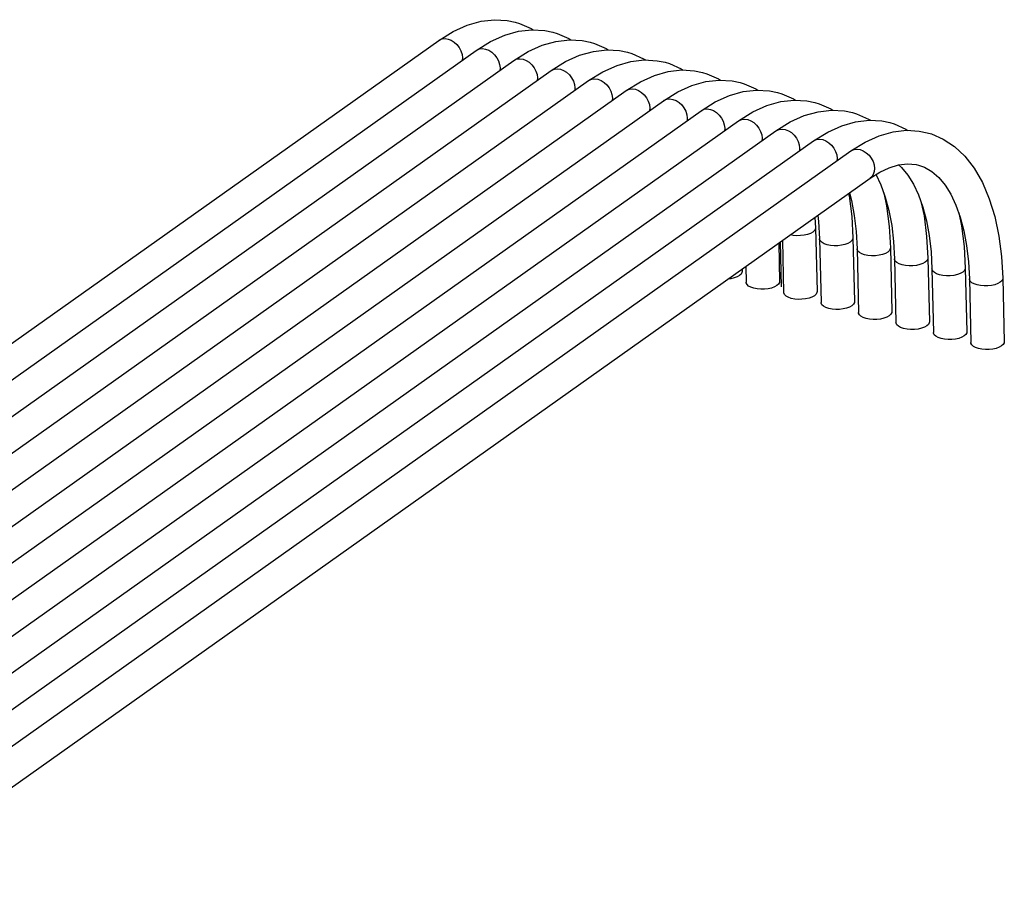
# Model space of a CAD drawing. Header units: millimetres. Extents: x 6 to 414, y 7 to 290.
# Tile 306 of 341: x 136.25 to 140.67, y 196.18 to 200.1. Entities that reach past the tile are written whole.
import ezdxf

# ---------------------------------------------------------------- set-up
doc = ezdxf.new("R2010")
doc.units = ezdxf.units.MM
doc.header["$LTSCALE"] = 23.1
doc.layers.get('0').update_dxf_attribs({"linetype": 'CONTINUOUS'})

msp = doc.modelspace()

# ---------------------------------------------------------------- linework, layer by layer
at = {"color": 7, "linetype": 'Continuous'}
for p, q in [((131.6918, 195.4396), (138.1334, 200.0079)), ((138.1334, 200.0079), (138.1362, 200.0097)), ((131.8598, 195.3946), (138.3014, 199.9628)), ((138.3014, 199.9628), (138.3042, 199.9647)), ((132.0278, 195.3495), (138.4694, 199.9177)), ((138.4694, 199.9177), (138.4723, 199.9196)), ((132.1958, 195.3044), (138.6374, 199.8726)), ((138.6374, 199.8726), (138.6403, 199.8745)), ((132.3638, 195.2593), (138.8054, 199.8275)), ((138.8054, 199.8275), (138.8083, 199.8294)), ((132.5319, 195.2142), (138.9734, 199.7824)), ((138.9734, 199.7824), (138.9763, 199.7843)), ((132.6999, 195.1691), (139.1415, 199.7373)), ((139.1415, 199.7373), (139.1443, 199.7392)), ((132.8679, 195.124), (139.3095, 199.6923)), ((139.3095, 199.6923), (139.3123, 199.6941)), ((133.0359, 195.0789), (139.4775, 199.6472)), ((139.4775, 199.6472), (139.4803, 199.649)), ((133.2039, 195.0338), (139.6455, 199.6021)), ((139.6455, 199.6021), (139.6484, 199.6039)), ((133.3719, 194.9888), (139.8135, 199.557)), ((139.8135, 199.557), (139.8164, 199.5588)), ((133.54, 194.9437), (139.9815, 199.5119)), ((139.9815, 199.5119), (139.9844, 199.5138)), ((140.195, 199.4496), (140.2351, 199.4547)), ((133.6267, 194.8213), (140.0683, 199.3895)), ((140.0941, 199.4076), (140.1167, 199.3598)), ((139.8204, 199.2138), (139.8231, 199.1672)), ((139.8339, 199.2233), (139.8371, 199.1955)), ((139.8371, 199.1955), (139.8411, 199.1185)), ((139.8231, 199.1672), (139.8299, 198.8816)), ((140.0051, 199.1504), (140.0092, 199.0734)), ((139.6744, 199.1102), (139.6799, 198.878)), ((139.8411, 199.1185), (139.8479, 198.8329)), ((139.9911, 199.1221), (139.9979, 198.8365)), ((140.1731, 199.1053), (140.1772, 199.0283)), ((139.6578, 199.0984), (139.6618, 198.9267)), ((140.0092, 199.0734), (140.0159, 198.7879)), ((140.1591, 199.077), (140.1659, 198.7914)), ((140.3411, 199.0602), (140.3452, 198.9832)), ((140.1772, 199.0283), (140.1839, 198.7428)), ((140.3271, 199.0319), (140.3339, 198.7463)), ((140.5091, 199.0151), (140.5132, 198.9382)), ((139.4936, 198.982), (139.4938, 198.9718)), ((139.5102, 198.9938), (139.5119, 198.9231)), ((140.3452, 198.9832), (140.352, 198.6977)), ((140.4951, 198.9868), (140.5019, 198.7012)), ((140.5132, 198.9382), (140.52, 198.6526)), ((140.6632, 198.9417), (140.6699, 198.6561))]:
    msp.add_line(p, q, dxfattribs=at)
at = {"color": 4, "linetype": 'Continuous'}
msp.add_line((139.6709, 198.9024), (139.6661, 199.1043), dxfattribs=at)
at = {"color": 7, "linetype": 'Continuous'}
for points in [[(138.1334, 200.0079), (138.1975, 200.0477), (138.2607, 200.0763), (138.3227, 200.0938), (138.3829, 200.1006), (138.4404, 200.0973), (138.4763, 200.0898)], [(138.4763, 200.0898), (138.4955, 200.0841), (138.548, 200.061), (138.5568, 200.0552)], [(138.3014, 199.9628), (138.3655, 200.0027), (138.4288, 200.0312), (138.4907, 200.0487), (138.5509, 200.0555)], [(138.5509, 200.0555), (138.6084, 200.0522), (138.6443, 200.0448)], [(138.6443, 200.0448), (138.6635, 200.039), (138.716, 200.0159), (138.7248, 200.0101)], [(138.1362, 200.0097), (138.148, 200.0145), (138.1612, 200.0159), (138.1752, 200.0138)], [(138.1752, 200.0138), (138.1892, 200.0084), (138.2027, 199.9999), (138.2148, 199.9887), (138.225, 199.9753), (138.2328, 199.9606), (138.2378, 199.9452), (138.2398, 199.9298), (138.2388, 199.9184)], [(138.4694, 199.9177), (138.5335, 199.9576), (138.5968, 199.9861)], [(138.5968, 199.9861), (138.6587, 200.0036), (138.7189, 200.0104)], [(138.7189, 200.0104), (138.7764, 200.0071), (138.8123, 199.9997)], [(138.8123, 199.9997), (138.8315, 199.9939), (138.8841, 199.9709), (138.8928, 199.965)], [(138.3042, 199.9647), (138.316, 199.9694), (138.3292, 199.9708), (138.3432, 199.9688)], [(138.3432, 199.9688), (138.3572, 199.9633), (138.3707, 199.9548), (138.3828, 199.9436), (138.393, 199.9303), (138.4008, 199.9155), (138.4058, 199.9001), (138.4078, 199.8847), (138.4068, 199.8733)], [(138.7648, 199.941), (138.8268, 199.9585), (138.887, 199.9654)], [(138.887, 199.9654), (138.9444, 199.962), (138.9803, 199.9546)], [(138.9803, 199.9546), (138.9995, 199.9488), (139.0521, 199.9258), (139.0609, 199.9199)], [(138.4723, 199.9196), (138.484, 199.9244), (138.4972, 199.9257), (138.5112, 199.9237)], [(138.5112, 199.9237), (138.5253, 199.9182), (138.5387, 199.9097), (138.5508, 199.8985), (138.5611, 199.8852), (138.5689, 199.8704), (138.5739, 199.855), (138.5758, 199.8396), (138.5748, 199.8282)], [(138.6374, 199.8726), (138.7015, 199.9125), (138.7648, 199.941)], [(138.9328, 199.8959), (138.9948, 199.9134), (139.055, 199.9203)], [(139.055, 199.9203), (139.1125, 199.9169), (139.1483, 199.9095)], [(139.1483, 199.9095), (139.1675, 199.9037), (139.2201, 199.8807), (139.2289, 199.8748)], [(138.6403, 199.8745), (138.652, 199.8793), (138.6652, 199.8807), (138.6792, 199.8786)], [(138.6792, 199.8786), (138.6933, 199.8731), (138.7067, 199.8646), (138.7188, 199.8534), (138.7291, 199.8401), (138.7369, 199.8253), (138.7419, 199.8099), (138.7438, 199.7945), (138.7428, 199.7831)], [(138.8054, 199.8275), (138.8695, 199.8674), (138.9328, 199.8959)], [(139.1008, 199.8508), (139.1628, 199.8683), (139.223, 199.8752)], [(139.223, 199.8752), (139.2805, 199.8718), (139.3164, 199.8644)], [(139.3164, 199.8644), (139.3355, 199.8586), (139.3881, 199.8356), (139.3969, 199.8297)], [(138.8083, 199.8294), (138.82, 199.8342), (138.8332, 199.8356), (138.8472, 199.8335)], [(138.8472, 199.8335), (138.8613, 199.828), (138.8747, 199.8195), (138.8869, 199.8083), (138.8971, 199.795), (138.9049, 199.7802), (138.9099, 199.7648), (138.9118, 199.7494), (138.9109, 199.7381)], [(138.9734, 199.7824), (139.0375, 199.8223), (139.1008, 199.8508)], [(139.2688, 199.8057), (139.3308, 199.8232), (139.391, 199.8301)], [(139.391, 199.8301), (139.4485, 199.8267), (139.4844, 199.8193)], [(139.4844, 199.8193), (139.5036, 199.8135), (139.5561, 199.7905), (139.5649, 199.7847)], [(138.9763, 199.7843), (138.9881, 199.7891), (139.0013, 199.7905), (139.0152, 199.7884)], [(139.0152, 199.7884), (139.0293, 199.783), (139.0427, 199.7744), (139.0549, 199.7632), (139.0651, 199.7499), (139.0729, 199.7352), (139.0779, 199.7197), (139.0798, 199.7044), (139.0789, 199.693)], [(139.1415, 199.7373), (139.2056, 199.7772), (139.2688, 199.8057)], [(139.4368, 199.7606), (139.4988, 199.7782), (139.559, 199.785)], [(139.559, 199.785), (139.6165, 199.7816), (139.6524, 199.7742)], [(139.6524, 199.7742), (139.6716, 199.7684), (139.7241, 199.7454), (139.7329, 199.7396)], [(139.1443, 199.7392), (139.1561, 199.744), (139.1693, 199.7454), (139.1833, 199.7433)], [(139.1833, 199.7433), (139.1973, 199.7379), (139.2108, 199.7293), (139.2229, 199.7181), (139.2331, 199.7048), (139.2409, 199.6901), (139.2459, 199.6746), (139.2479, 199.6593), (139.2469, 199.6479)], [(139.3095, 199.6923), (139.3736, 199.7321), (139.4368, 199.7606)], [(139.6049, 199.7156), (139.6668, 199.7331), (139.727, 199.7399)], [(139.727, 199.7399), (139.7845, 199.7365), (139.8204, 199.7291)], [(139.8204, 199.7291), (139.8396, 199.7234), (139.8921, 199.7003), (139.9009, 199.6945)], [(139.3123, 199.6941), (139.3241, 199.6989), (139.3373, 199.7003), (139.3513, 199.6982)], [(139.3513, 199.6982), (139.3653, 199.6928), (139.3788, 199.6842), (139.3909, 199.673), (139.4011, 199.6597), (139.4089, 199.645), (139.4139, 199.6295), (139.4159, 199.6142), (139.4149, 199.6028)], [(139.4775, 199.6472), (139.5416, 199.687), (139.6049, 199.7156)], [(139.7729, 199.6705), (139.8349, 199.688), (139.8951, 199.6948)], [(139.8951, 199.6948), (139.9525, 199.6915), (139.9884, 199.684)], [(139.9884, 199.684), (140.0076, 199.6783), (140.0602, 199.6552), (140.069, 199.6494)], [(139.4803, 199.649), (139.4921, 199.6538), (139.5053, 199.6552), (139.5193, 199.6531)], [(139.5193, 199.6531), (139.5333, 199.6477), (139.5468, 199.6391), (139.5589, 199.6279), (139.5691, 199.6146), (139.577, 199.5999), (139.5819, 199.5844), (139.5839, 199.5691), (139.5829, 199.5577)], [(139.6455, 199.6021), (139.7096, 199.6419), (139.7729, 199.6705)], [(139.9409, 199.6254), (140.0029, 199.6429), (140.0631, 199.6497)], [(140.0631, 199.6497), (140.1205, 199.6464), (140.1564, 199.639)], [(140.1564, 199.639), (140.1756, 199.6332), (140.2282, 199.6101), (140.237, 199.6043)], [(139.6484, 199.6039), (139.6601, 199.6087), (139.6733, 199.6101), (139.6873, 199.608)], [(139.6873, 199.608), (139.7014, 199.6026), (139.7148, 199.5941), (139.7269, 199.5829), (139.7372, 199.5695), (139.745, 199.5548), (139.75, 199.5394), (139.7519, 199.524), (139.7509, 199.5126)], [(139.8135, 199.557), (139.8776, 199.5969), (139.9409, 199.6254)], [(140.1089, 199.5803), (140.1709, 199.5978), (140.2311, 199.6046)], [(140.2311, 199.6046), (140.2886, 199.6013), (140.3244, 199.5939)], [(140.3244, 199.5939), (140.3436, 199.5881), (140.3962, 199.5651), (140.4458, 199.5321), (140.4923, 199.4884), (140.5345, 199.4345), (140.5715, 199.3706), (140.6027, 199.2978), (140.6275, 199.2175), (140.6458, 199.1306), (140.6577, 199.0384), (140.6632, 198.9417)], [(139.8164, 199.5588), (139.8281, 199.5636), (139.8413, 199.565), (139.8553, 199.563)], [(139.8553, 199.563), (139.8694, 199.5575), (139.8828, 199.549), (139.8949, 199.5378), (139.9052, 199.5245), (139.913, 199.5097), (139.918, 199.4943), (139.9199, 199.4789), (139.9189, 199.4675)], [(139.9815, 199.5119), (140.0456, 199.5518), (140.1089, 199.5803)], [(139.9844, 199.5138), (139.9962, 199.5186), (140.0093, 199.5199), (140.0233, 199.5179)], [(140.0233, 199.5179), (140.0374, 199.5124), (140.0508, 199.5039), (140.063, 199.4927), (140.0732, 199.4794), (140.081, 199.4646), (140.086, 199.4492), (140.0879, 199.4338), (140.0867, 199.4193), (140.0824, 199.4064), (140.0752, 199.3956), (140.0683, 199.3895)], [(140.0683, 199.3895), (140.1111, 199.4166), (140.1537, 199.4368), (140.195, 199.4496)], [(140.195, 199.4496), (140.2087, 199.4376), (140.2368, 199.4034), (140.2621, 199.3625), (140.2847, 199.3147)], [(140.2351, 199.4547), (140.2746, 199.4515), (140.2854, 199.449)], [(140.2854, 199.449), (140.3117, 199.4397), (140.3455, 199.4199), (140.3767, 199.3925), (140.4048, 199.3583), (140.4301, 199.3175), (140.4528, 199.2696)], [(139.9753, 199.3236), (139.9844, 199.2895), (139.9968, 199.2226), (140.0051, 199.1504)], [(140.1167, 199.3598), (140.1362, 199.3054), (140.1524, 199.2444), (140.1648, 199.1775), (140.1731, 199.1053)], [(140.1294, 199.3245), (140.1418, 199.2658), (140.1536, 199.1736), (140.1591, 199.077)], [(139.9716, 199.321), (139.9738, 199.3109), (139.9856, 199.2187), (139.9911, 199.1221)], [(140.2847, 199.3147), (140.3043, 199.2603), (140.3204, 199.1993), (140.3328, 199.1325), (140.3411, 199.0602)], [(140.2974, 199.2794), (140.3098, 199.2207), (140.3216, 199.1286), (140.3271, 199.0319)], [(140.4528, 199.2696), (140.4723, 199.2152), (140.4884, 199.1542), (140.5008, 199.0874), (140.5091, 199.0151)], [(140.4654, 199.2343), (140.4778, 199.1757), (140.4897, 199.0835), (140.4951, 198.9868)], [(139.8231, 199.1672), (139.8225, 199.1627), (139.8186, 199.1553), (139.8111, 199.1485), (139.8005, 199.1425), (139.7872, 199.1376), (139.772, 199.1342), (139.7556, 199.1323), (139.7388, 199.1321), (139.7225, 199.1335), (139.7106, 199.1359)], [(139.8755, 199.0915), (139.8625, 199.0959), (139.8522, 199.1016), (139.8451, 199.1083), (139.8415, 199.1155), (139.8411, 199.1185)], [(139.9911, 199.1221), (139.9905, 199.1176), (139.9866, 199.1102), (139.9791, 199.1034), (139.9685, 199.0974), (139.9553, 199.0925), (139.94, 199.0891), (139.9236, 199.0872), (139.9068, 199.087), (139.8905, 199.0884), (139.8755, 199.0915)], [(140.0435, 199.0464), (140.0305, 199.0509), (140.0202, 199.0566), (140.0131, 199.0632), (140.0095, 199.0704), (140.0092, 199.0734)], [(140.1591, 199.077), (140.1585, 199.0725), (140.1546, 199.0651), (140.1471, 199.0583), (140.1365, 199.0523), (140.1233, 199.0475), (140.1081, 199.044), (140.0916, 199.0421), (140.0749, 199.0419), (140.0585, 199.0433), (140.0435, 199.0464)], [(140.2115, 199.0013), (140.1985, 199.0058), (140.1882, 199.0115), (140.1811, 199.0181), (140.1775, 199.0254), (140.1772, 199.0283)], [(140.3271, 199.0319), (140.3266, 199.0274), (140.3226, 199.02), (140.3152, 199.0132), (140.3045, 199.0072), (140.2913, 199.0024), (140.2761, 198.9989), (140.2597, 198.997), (140.2429, 198.9968), (140.2265, 198.9982), (140.2115, 199.0013)], [(139.4938, 198.9718), (139.4932, 198.9673), (139.4893, 198.9599), (139.4818, 198.9531), (139.4712, 198.9471), (139.4579, 198.9423), (139.4428, 198.9388), (139.4308, 198.9374)], [(140.3795, 198.9562), (140.3665, 198.9607), (140.3562, 198.9664), (140.3491, 198.973), (140.3456, 198.9803), (140.3452, 198.9832)], [(140.4951, 198.9868), (140.4946, 198.9823), (140.4906, 198.975), (140.4832, 198.9681), (140.4725, 198.9621), (140.4593, 198.9573), (140.4441, 198.9538), (140.4277, 198.9519), (140.4109, 198.9517), (140.3946, 198.9532), (140.3795, 198.9562)], [(139.6618, 198.9267), (139.6612, 198.9222), (139.6573, 198.9148), (139.6498, 198.908)], [(140.5475, 198.9111), (140.5345, 198.9156), (140.5242, 198.9213), (140.5171, 198.9279), (140.5136, 198.9352), (140.5132, 198.9382)], [(140.6632, 198.9417), (140.6626, 198.9372), (140.6587, 198.9299), (140.6512, 198.923), (140.6406, 198.917), (140.6273, 198.9122), (140.6121, 198.9087), (140.5957, 198.9068), (140.5789, 198.9066), (140.5626, 198.9081), (140.5475, 198.9111)], [(139.5462, 198.8961), (139.533, 198.9007), (139.5229, 198.9063), (139.5159, 198.9129), (139.5123, 198.9201), (139.5119, 198.9231)], [(139.6498, 198.908), (139.6392, 198.902), (139.626, 198.8972), (139.6108, 198.8937), (139.5944, 198.8918), (139.5776, 198.8916), (139.5617, 198.893), (139.5462, 198.8961)], [(139.8298, 198.8816), (139.8292, 198.8771), (139.8253, 198.8697), (139.8178, 198.8629), (139.8073, 198.8569), (139.794, 198.8521), (139.7788, 198.8486), (139.7624, 198.8468), (139.7456, 198.8465), (139.7297, 198.8479), (139.7142, 198.851)], [(139.7142, 198.851), (139.701, 198.8556), (139.6909, 198.8612), (139.6839, 198.8678), (139.6803, 198.8751), (139.6799, 198.878)], [(139.8822, 198.8059), (139.869, 198.8105), (139.8589, 198.8161), (139.8519, 198.8227), (139.8483, 198.83), (139.8479, 198.8329)], [(139.9978, 198.8365), (139.9972, 198.832), (139.9934, 198.8246), (139.9858, 198.8178), (139.9753, 198.8118), (139.962, 198.807), (139.9468, 198.8035), (139.9304, 198.8017), (139.9136, 198.8014), (139.8977, 198.8028), (139.8822, 198.8059)], [(140.0503, 198.7608), (140.037, 198.7654), (140.0269, 198.771), (140.0199, 198.7776), (140.0163, 198.7849), (140.016, 198.7878)], [(140.1659, 198.7915), (140.1652, 198.7869), (140.1614, 198.7796), (140.1539, 198.7727), (140.1433, 198.7667), (140.13, 198.7619), (140.1148, 198.7584), (140.0984, 198.7566), (140.0816, 198.7563), (140.0657, 198.7577), (140.0503, 198.7608)], [(140.2183, 198.7157), (140.205, 198.7203), (140.195, 198.7259), (140.1879, 198.7326), (140.1843, 198.7398), (140.184, 198.7427)], [(140.3339, 198.7464), (140.3333, 198.7418), (140.3294, 198.7345), (140.3219, 198.7276), (140.3113, 198.7216), (140.298, 198.7168), (140.2828, 198.7133), (140.2664, 198.7115), (140.2496, 198.7112), (140.2337, 198.7126), (140.2183, 198.7157)], [(140.3863, 198.6706), (140.373, 198.6753), (140.363, 198.6808), (140.3559, 198.6875), (140.3523, 198.6947), (140.352, 198.6976)], [(140.5019, 198.7013), (140.5013, 198.6967), (140.4974, 198.6894), (140.4899, 198.6826), (140.4793, 198.6765), (140.466, 198.6717), (140.4508, 198.6683), (140.4344, 198.6664), (140.4176, 198.6661), (140.4017, 198.6676), (140.3863, 198.6706)], [(140.5543, 198.6255), (140.5411, 198.6302), (140.531, 198.6357), (140.5239, 198.6424), (140.5203, 198.6496), (140.52, 198.6525)], [(140.6699, 198.6562), (140.6693, 198.6516), (140.6654, 198.6443), (140.6579, 198.6375), (140.6473, 198.6315), (140.634, 198.6266), (140.6189, 198.6232), (140.6024, 198.6213), (140.5857, 198.621), (140.5697, 198.6225), (140.5543, 198.6255)]]:
    msp.add_lwpolyline(points, dxfattribs=at)

doc.saveas('drawing.dxf')
